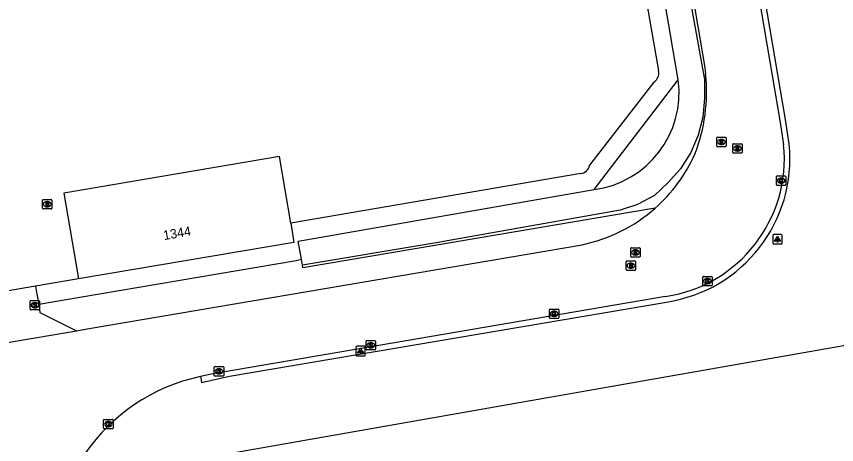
# Model space of a CAD drawing. Extents: x 154324 to 155743, y 382939 to 384183.
# Drawn here: x 154559.2 to 154646.3, y 383381.8 to 383427.3 of the extents above; entities that cross this region are included whole.
import ezdxf

# ---------------------------------------------------------------- set-up
doc = ezdxf.new("R2010")
doc.units = 0
for name, color, linetype in [('IMGEO_Kolk', 7, 'Continuous'), ('IMGEO_Lichtpunt', 7, 'Continuous'), ('IMGEO_Muur', 7, 'Continuous'), ('IMGEO_Pand', 7, 'Continuous'), ('IMGEO_Pand_nummerreeks', 7, 'Continuous'), ('IMGEO_Pand_vergunning_verleend', 7, 'Continuous'), ('IMGEO_Rijbaan_lokaal_gesloten', 7, 'Continuous'), ('IMGEO_Rijbaan_lokaal_open', 7, 'Continuous'), ('IMGEO_Rioolput', 7, 'Continuous'), ('IMGEO_Voetpad_open', 7, 'Continuous')]:
    doc.layers.add(name, color=color, linetype=linetype)

msp = doc.modelspace()

# ---------------------------------------------------------------- linework, layer by layer
at = {"layer": 'IMGEO_Kolk'}
for p, q in [((154639.905, 383409.437), (154639.905, 383410.289)), ((154639.98, 383410.363), (154640.832, 383410.363)), ((154640.393, 383410.143), (154640.418, 383410.143)), ((154640.906, 383410.289), (154640.906, 383409.437)), ((154640.832, 383409.363), (154639.98, 383409.363)), ((154640.416, 383409.583), (154640.391, 383409.583)), ((154632.072, 383398.758), (154632.072, 383399.61)), ((154632.147, 383399.684), (154632.999, 383399.684)), ((154632.56, 383399.464), (154632.585, 383399.464)), ((154633.073, 383399.61), (154633.073, 383398.758)), ((154632.999, 383398.684), (154632.147, 383398.684)), ((154632.583, 383398.904), (154632.558, 383398.904)), ((154560.658, 383396.193), (154560.658, 383397.045)), ((154560.733, 383397.119), (154561.585, 383397.119)), ((154561.146, 383396.899), (154561.171, 383396.899)), ((154561.659, 383397.045), (154561.659, 383396.193)), ((154561.585, 383396.119), (154560.733, 383396.119)), ((154561.169, 383396.339), (154561.144, 383396.339)), ((154615.796, 383395.285), (154615.796, 383396.137)), ((154615.871, 383396.211), (154616.723, 383396.211)), ((154616.284, 383395.991), (154616.309, 383395.991)), ((154616.797, 383396.137), (154616.797, 383395.285)), ((154616.723, 383395.211), (154615.871, 383395.211)), ((154616.307, 383395.431), (154616.282, 383395.431)), ((154596.32, 383391.935), (154596.32, 383392.787)), ((154596.395, 383392.861), (154597.247, 383392.861)), ((154596.808, 383392.641), (154596.833, 383392.641)), ((154597.321, 383392.787), (154597.321, 383391.935)), ((154597.247, 383391.861), (154596.395, 383391.861)), ((154596.831, 383392.081), (154596.806, 383392.081)), ((154580.208, 383389.167), (154580.208, 383390.019)), ((154580.283, 383390.093), (154581.135, 383390.093)), ((154580.696, 383389.873), (154580.721, 383389.873)), ((154581.209, 383390.019), (154581.209, 383389.167)), ((154581.135, 383389.093), (154580.283, 383389.093)), ((154580.719, 383389.313), (154580.694, 383389.313)), ((154568.453, 383383.558), (154568.453, 383384.41)), ((154568.528, 383384.484), (154569.38, 383384.484)), ((154569.454, 383384.41), (154569.454, 383383.558)), ((154568.964, 383383.704), (154568.939, 383383.704)), ((154568.941, 383384.264), (154568.966, 383384.264)), ((154569.38, 383383.484), (154568.528, 383383.484))]:
    msp.add_line(p, q, dxfattribs=at)
for points in [[(154639.905, 383409.437), (154639.905, 383410.289)], [(154639.98, 383410.363), (154640.832, 383410.363)], [(154640.226, 383410.063), (154640.349, 383410.063), (154640.349, 383409.912), (154640.479, 383410.063), (154640.643, 383410.063), (154640.497, 383409.912), (154640.65, 383409.663), (154640.498, 383409.663), (154640.413, 383409.827), (154640.349, 383409.76), (154640.349, 383409.663), (154640.226, 383409.663), (154640.226, 383410.063)], [(154640.906, 383410.289), (154640.906, 383409.437)], [(154640.832, 383409.363), (154639.98, 383409.363)], [(154632.072, 383398.758), (154632.072, 383399.61)], [(154632.147, 383399.684), (154632.999, 383399.684)], [(154632.393, 383399.384), (154632.516, 383399.384), (154632.516, 383399.233), (154632.646, 383399.384), (154632.81, 383399.384), (154632.664, 383399.233), (154632.817, 383398.984), (154632.665, 383398.984), (154632.58, 383399.148), (154632.516, 383399.081), (154632.516, 383398.984), (154632.393, 383398.984), (154632.393, 383399.384)], [(154633.073, 383399.61), (154633.073, 383398.758)], [(154632.999, 383398.684), (154632.147, 383398.684)], [(154560.658, 383396.193), (154560.658, 383397.045)], [(154560.733, 383397.119), (154561.585, 383397.119)], [(154560.979, 383396.819), (154561.102, 383396.819), (154561.102, 383396.668), (154561.232, 383396.819), (154561.396, 383396.819), (154561.25, 383396.668), (154561.403, 383396.419), (154561.251, 383396.419), (154561.166, 383396.583), (154561.102, 383396.516), (154561.102, 383396.419), (154560.979, 383396.419), (154560.979, 383396.819)], [(154561.659, 383397.045), (154561.659, 383396.193)], [(154561.585, 383396.119), (154560.733, 383396.119)], [(154615.796, 383395.285), (154615.796, 383396.137)], [(154615.871, 383396.211), (154616.723, 383396.211)], [(154616.117, 383395.911), (154616.24, 383395.911), (154616.24, 383395.76), (154616.37, 383395.911), (154616.534, 383395.911), (154616.388, 383395.76), (154616.541, 383395.511), (154616.389, 383395.511), (154616.304, 383395.675), (154616.24, 383395.608), (154616.24, 383395.511), (154616.117, 383395.511), (154616.117, 383395.911)], [(154616.797, 383396.137), (154616.797, 383395.285)], [(154616.723, 383395.211), (154615.871, 383395.211)], [(154596.32, 383391.935), (154596.32, 383392.787)], [(154596.395, 383392.861), (154597.247, 383392.861)], [(154596.641, 383392.561), (154596.764, 383392.561), (154596.764, 383392.41), (154596.894, 383392.561), (154597.058, 383392.561), (154596.912, 383392.41), (154597.065, 383392.161), (154596.913, 383392.161), (154596.828, 383392.325), (154596.764, 383392.258), (154596.764, 383392.161), (154596.641, 383392.161), (154596.641, 383392.561)], [(154597.321, 383392.787), (154597.321, 383391.935)], [(154597.247, 383391.861), (154596.395, 383391.861)], [(154580.208, 383389.167), (154580.208, 383390.019)], [(154580.283, 383390.093), (154581.135, 383390.093)], [(154580.529, 383389.793), (154580.652, 383389.793), (154580.652, 383389.642), (154580.782, 383389.793), (154580.946, 383389.793), (154580.8, 383389.642), (154580.953, 383389.393), (154580.801, 383389.393), (154580.716, 383389.557), (154580.652, 383389.49), (154580.652, 383389.393), (154580.529, 383389.393), (154580.529, 383389.793)], [(154581.209, 383390.019), (154581.209, 383389.167)], [(154581.135, 383389.093), (154580.283, 383389.093)], [(154568.453, 383383.558), (154568.453, 383384.41)], [(154568.528, 383384.484), (154569.38, 383384.484)], [(154569.454, 383384.41), (154569.454, 383383.558)], [(154568.774, 383384.184), (154568.897, 383384.184), (154568.897, 383384.033), (154569.027, 383384.184), (154569.191, 383384.184), (154569.045, 383384.033), (154569.198, 383383.784), (154569.046, 383383.784), (154568.961, 383383.948), (154568.897, 383383.881), (154568.897, 383383.784), (154568.774, 383383.784), (154568.774, 383384.184)], [(154569.38, 383383.484), (154568.528, 383383.484)]]:
    msp.add_lwpolyline(points, dxfattribs=at)
for centre, start, end in [((154639.982, 383410.287), 91.55205, 178.44795), ((154639.982, 383410.287), 91.55205, 178.44795), ((154640.83, 383410.287), 1.55205, 88.44795), ((154640.83, 383410.287), 1.55205, 88.44795), ((154639.982, 383409.439), 181.55205, 268.44795), ((154639.982, 383409.439), 181.55205, 268.44795), ((154640.83, 383409.439), 271.55205, 358.44795), ((154640.83, 383409.439), 271.55205, 358.44795), ((154632.149, 383399.608), 91.55205, 178.44795), ((154632.149, 383399.608), 91.55205, 178.44795), ((154632.997, 383399.608), 1.55205, 88.44795), ((154632.997, 383399.608), 1.55205, 88.44795), ((154632.149, 383398.76), 181.55205, 268.44795), ((154632.149, 383398.76), 181.55205, 268.44795), ((154632.997, 383398.76), 271.55205, 358.44795), ((154632.997, 383398.76), 271.55205, 358.44795), ((154560.735, 383397.043), 91.55205, 178.44795), ((154560.735, 383397.043), 91.55205, 178.44795), ((154561.583, 383397.043), 1.55205, 88.44795), ((154561.583, 383397.043), 1.55205, 88.44795), ((154560.735, 383396.195), 181.55205, 268.44795), ((154560.735, 383396.195), 181.55205, 268.44795), ((154561.583, 383396.195), 271.55205, 358.44795), ((154561.583, 383396.195), 271.55205, 358.44795), ((154615.873, 383396.135), 91.55205, 178.44795), ((154615.873, 383396.135), 91.55205, 178.44795), ((154616.721, 383396.135), 1.55205, 88.44795), ((154616.721, 383396.135), 1.55205, 88.44795), ((154615.873, 383395.287), 181.55205, 268.44795), ((154615.873, 383395.287), 181.55205, 268.44795), ((154616.721, 383395.287), 271.55205, 358.44795), ((154616.721, 383395.287), 271.55205, 358.44795), ((154596.397, 383392.785), 91.55205, 178.44795), ((154596.397, 383392.785), 91.55205, 178.44795), ((154597.245, 383392.785), 1.55205, 88.44795), ((154597.245, 383392.785), 1.55205, 88.44795), ((154596.397, 383391.937), 181.55205, 268.44795), ((154596.397, 383391.937), 181.55205, 268.44795), ((154597.245, 383391.937), 271.55205, 358.44795), ((154597.245, 383391.937), 271.55205, 358.44795), ((154580.285, 383390.017), 91.55205, 178.44795), ((154580.285, 383390.017), 91.55205, 178.44795), ((154581.133, 383390.017), 1.55205, 88.44795), ((154581.133, 383390.017), 1.55205, 88.44795), ((154580.285, 383389.169), 181.55205, 268.44795), ((154580.285, 383389.169), 181.55205, 268.44795), ((154581.133, 383389.169), 271.55205, 358.44795), ((154581.133, 383389.169), 271.55205, 358.44795), ((154568.53, 383384.408), 91.55205, 178.44795), ((154568.53, 383384.408), 91.55205, 178.44795), ((154569.378, 383384.408), 1.55205, 88.44795), ((154569.378, 383384.408), 1.55205, 88.44795), ((154568.53, 383383.56), 181.55205, 268.44795), ((154568.53, 383383.56), 181.55205, 268.44795), ((154569.378, 383383.56), 271.55205, 358.44795), ((154569.378, 383383.56), 271.55205, 358.44795)]:
    msp.add_arc(centre, 0.0765, start, end, dxfattribs=at)
for centre, major_axis, ratio, start_param, end_param in [((154640.392, 383409.863), (-0.387, 0.002), 0.722429, 4.712389, 7.853982), ((154640.417, 383409.863), (-0.39, 0.002), 0.717154, 1.570796, 4.712389), ((154632.559, 383399.184), (-0.387, 0.002), 0.722429, 4.712389, 7.853982), ((154632.584, 383399.184), (-0.39, 0.002), 0.717154, 1.570796, 4.712389), ((154561.145, 383396.619), (-0.387, 0.002), 0.722429, 4.712389, 7.853982), ((154561.17, 383396.619), (-0.39, 0.002), 0.717154, 1.570796, 4.712389), ((154616.283, 383395.711), (-0.387, 0.002), 0.722429, 4.712389, 7.853982), ((154616.308, 383395.711), (-0.39, 0.002), 0.717154, 1.570796, 4.712389), ((154596.807, 383392.361), (-0.387, 0.002), 0.722429, 4.712389, 7.853982), ((154596.832, 383392.361), (-0.39, 0.002), 0.717154, 1.570796, 4.712389), ((154580.695, 383389.593), (-0.387, 0.002), 0.722429, 4.712389, 7.853982), ((154580.72, 383389.593), (-0.39, 0.002), 0.717154, 1.570796, 4.712389), ((154568.94, 383383.984), (-0.387, 0.002), 0.722429, 4.712389, 7.853982), ((154568.965, 383383.984), (-0.39, 0.002), 0.717154, 1.570796, 4.712389)]:
    msp.add_ellipse(centre, major_axis=major_axis, ratio=ratio, start_param=start_param, end_param=end_param, dxfattribs=at)
at = {"layer": 'IMGEO_Lichtpunt'}
for p, q in [((154639.519, 383404.034), (154639.519, 383403.227)), ((154639.519, 383404.034), (154639.519, 383403.227)), ((154640.421, 383404.129), (154639.613, 383404.129)), ((154640.421, 383404.129), (154639.613, 383404.129)), ((154640.515, 383403.227), (154640.515, 383404.034)), ((154640.515, 383403.227), (154640.515, 383404.034)), ((154639.613, 383403.133), (154640.421, 383403.133)), ((154639.613, 383403.133), (154640.421, 383403.133)), ((154596.146, 383392.252), (154595.338, 383392.252)), ((154596.146, 383392.252), (154595.338, 383392.252)), ((154595.244, 383392.157), (154595.244, 383391.35)), ((154595.244, 383392.157), (154595.244, 383391.35)), ((154596.24, 383391.35), (154596.24, 383392.157)), ((154596.24, 383391.35), (154596.24, 383392.157)), ((154595.338, 383391.256), (154596.146, 383391.256)), ((154595.338, 383391.256), (154596.146, 383391.256))]:
    msp.add_line(p, q, dxfattribs=at)
for points in [[(154639.893, 383403.698), (154639.932, 383403.67), (154639.744, 383403.408), (154639.706, 383403.435), (154639.893, 383403.698)], [(154639.995, 383403.65), (154640.042, 383403.65), (154640.042, 383403.328), (154639.995, 383403.328), (154639.995, 383403.65)], [(154640.105, 383403.67), (154640.143, 383403.697), (154640.33, 383403.435), (154640.291, 383403.407), (154640.105, 383403.67)], [(154595.618, 383391.821), (154595.657, 383391.793), (154595.469, 383391.531), (154595.431, 383391.558), (154595.618, 383391.821)], [(154595.72, 383391.773), (154595.767, 383391.773), (154595.767, 383391.451), (154595.72, 383391.451), (154595.72, 383391.773)], [(154595.83, 383391.793), (154595.868, 383391.82), (154596.055, 383391.558), (154596.016, 383391.53), (154595.83, 383391.793)]]:
    msp.add_lwpolyline(points, dxfattribs=at)
for centre in [(154640.018, 383403.832), (154595.743, 383391.955)]:
    msp.add_circle(centre, 0.0994, dxfattribs=at)
for centre, start, end in [((154639.613, 383404.034), 90, 180), ((154639.613, 383404.034), 90, 180), ((154640.421, 383404.034), 0, 90), ((154640.421, 383404.034), 0, 90), ((154639.613, 383403.227), 180, 270), ((154639.613, 383403.227), 180, 270), ((154640.421, 383403.227), 270, 0), ((154640.421, 383403.227), 270, 360), ((154595.338, 383392.157), 90, 180), ((154595.338, 383392.157), 90, 180), ((154596.146, 383392.157), 0, 90), ((154596.146, 383392.157), 0, 90), ((154595.338, 383391.35), 180, 270), ((154595.338, 383391.35), 180, 270), ((154596.146, 383391.35), 270, 0), ((154596.146, 383391.35), 270, 360)]:
    msp.add_arc(centre, 0.0946, start, end, dxfattribs=at)
at = {"layer": 'IMGEO_Muur'}
for points in [[(154610.28, 383548.806), (154616.418, 383513.385), (154621.987, 383480.318), (154630.14, 383432.375), (154632.25, 383420.599), (154632.263, 383418.61), (154632.105, 383416.605), (154631.586, 383414.69), (154630.799, 383412.84), (154629.72, 383411.108), (154628.393, 383409.651), (154626.943, 383408.284), (154625.155, 383407.339), (154623.312, 383406.733), (154603.548, 383403.229), (154589.569, 383400.873)], [(154629.486, 383420.57), (154620.479, 383473.443), (154607.809, 383547.76), (154607.773, 383547.785)], [(154625.337, 383433.384), (154627.384, 383421.526)], [(154626.892, 383420.348), (154620.056, 383411.497)], [(154620.536, 383408.912), (154629.486, 383420.57)], [(154619.127, 383410.609), (154588.324, 383405.334)], [(154589.456, 383401.5), (154589.111, 383403.417), (154620.536, 383408.912)], [(154561.557, 383396.732), (154565.932, 383397.477), (154588.899, 383401.391), (154589.456, 383401.5)], [(154589.569, 383400.873), (154589.456, 383401.5)], [(154565.793, 383399.416), (154561.213, 383398.637)], [(154561.213, 383398.637), (154561.368, 383397.779), (154561.557, 383396.732)]]:
    msp.add_lwpolyline(points, dxfattribs=at)
for centre, radius, start, end in [((154626.326, 383421.276), 1.087, 301.38403, 13.27957), ((154619.173, 383419.223), 10.401, 277.53216, 7.43999), ((154618.991, 383411.681), 1.081, 277.21694, 350.19778)]:
    msp.add_arc(centre, radius, start, end, dxfattribs=at)
at = {"layer": 'IMGEO_Pand'}
for points in [[(154588.324, 383405.334), (154587.12, 383412.421), (154564.243, 383408.533), (154565.793, 383399.416)], [(154588.324, 383405.334), (154588.471, 383404.469), (154588.669, 383403.305), (154565.793, 383399.416)]]:
    msp.add_lwpolyline(points, dxfattribs=at)
at = {"layer": 'IMGEO_Pand_vergunning_verleend'}
msp.add_lwpolyline([(154581.149, 383380.739), (154662.352, 383395.018), (154661.003, 383402.69), (154725.439, 383414.021), (154741.008, 383314.156), (154688.601, 383305.253), (154686.823, 383315.722), (154675.237, 383313.754), (154678.064, 383297.115), (154596.812, 383283.312), (154581.149, 383380.739)], dxfattribs=at)
at = {"layer": 'IMGEO_Rijbaan_lokaal_gesloten'}
for points in [[(154591.891, 383700.191), (154615.63, 383561.167), (154640.309, 383416.054), (154640.672, 383413.686)], [(154641.263, 383413.737), (154640.896, 383416.154), (154616.218, 383561.257), (154592.498, 383700.273)], [(154610.767, 383548.156), (154632.296, 383421.874), (154632.382, 383421.192)], [(154565.586, 383393.91), (154566.542, 383394.073), (154566.699, 383394.1), (154619.262, 383403.054)], [(154628.133, 383397.548), (154579.877, 383389.278), (154578.734, 383389.04)], [(154578.734, 383389.04), (154578.853, 383388.42), (154581.809, 383389.068), (154628.223, 383396.96)], [(154540.425, 383389.655), (154565.586, 383393.91)]]:
    msp.add_lwpolyline(points, dxfattribs=at)
for centre, radius, start, end in [((154614.433, 383419.266), 18.052, 338.6398, 6.12412), ((154625.935, 383412.196), 14.812, 278.53489, 5.7717), ((154625.938, 383412.192), 15.402, 278.53076, 5.75664), ((154615.873, 383419.54), 16.829, 311.46295, 335.98369), ((154615.858, 383419.562), 16.855, 281.65259, 311.45386), ((154582.891, 383369.566), 19.913, 102.04911, 188.68393)]:
    msp.add_arc(centre, radius, start, end, dxfattribs=at)
at = {"layer": 'IMGEO_Rijbaan_lokaal_open'}
for points in [[(154561.213, 383398.637), (154542.493, 383395.409)], [(154561.557, 383396.732), (154561.692, 383395.846), (154565.586, 383393.91)]]:
    msp.add_lwpolyline(points, dxfattribs=at)
at = {"layer": 'IMGEO_Rioolput'}
for p, q in [((154633.563, 383413.548), (154633.563, 383414.4)), ((154633.638, 383414.474), (154634.49, 383414.474)), ((154634.051, 383414.254), (154634.076, 383414.254)), ((154634.564, 383414.4), (154634.564, 383413.548)), ((154634.49, 383413.474), (154633.638, 383413.474)), ((154634.074, 383413.694), (154634.049, 383413.694)), ((154635.262, 383412.86), (154635.262, 383413.712)), ((154635.337, 383413.786), (154636.189, 383413.786)), ((154635.75, 383413.566), (154635.775, 383413.566)), ((154636.263, 383413.712), (154636.263, 383412.86)), ((154636.189, 383412.786), (154635.337, 383412.786)), ((154635.773, 383413.006), (154635.748, 383413.006)), ((154561.967, 383406.927), (154561.967, 383407.779)), ((154562.042, 383407.853), (154562.894, 383407.853)), ((154562.478, 383407.073), (154562.453, 383407.073)), ((154562.455, 383407.633), (154562.48, 383407.633)), ((154562.968, 383407.779), (154562.968, 383406.927)), ((154562.894, 383406.853), (154562.042, 383406.853)), ((154624.501, 383402.73), (154625.353, 383402.73)), ((154624.426, 383401.804), (154624.426, 383402.656)), ((154624.937, 383401.95), (154624.912, 383401.95)), ((154624.914, 383402.51), (154624.939, 383402.51)), ((154625.427, 383402.656), (154625.427, 383401.804)), ((154623.95, 383400.4), (154623.95, 383401.252)), ((154624.025, 383401.326), (154624.877, 383401.326)), ((154624.438, 383401.106), (154624.463, 383401.106)), ((154625.353, 383401.73), (154624.501, 383401.73)), ((154624.951, 383401.252), (154624.951, 383400.4)), ((154624.877, 383400.326), (154624.025, 383400.326)), ((154624.461, 383400.546), (154624.436, 383400.546))]:
    msp.add_line(p, q, dxfattribs=at)
for points in [[(154633.563, 383413.548), (154633.563, 383414.4)], [(154633.638, 383414.474), (154634.49, 383414.474)], [(154634.152, 383414.172), (154633.9, 383414.174), (154633.9, 383413.774)], [(154634.078, 383414.093), (154634.024, 383414.093), (154634.024, 383414.012)], [(154634.024, 383414.012), (154634.076, 383414.012)], [(154634.564, 383414.4), (154634.564, 383413.548)], [(154634.49, 383413.474), (154633.638, 383413.474)], [(154633.9, 383413.774), (154634.024, 383413.774), (154634.024, 383413.936), (154634.035, 383413.936)], [(154634.082, 383413.907), (154634.153, 383413.774), (154634.293, 383413.774), (154634.228, 383413.9)], [(154635.262, 383412.86), (154635.262, 383413.712)], [(154635.337, 383413.786), (154636.189, 383413.786)], [(154635.851, 383413.484), (154635.599, 383413.486), (154635.599, 383413.086)], [(154635.599, 383413.086), (154635.723, 383413.086), (154635.723, 383413.248), (154635.734, 383413.248)], [(154635.777, 383413.405), (154635.723, 383413.405), (154635.723, 383413.324)], [(154635.723, 383413.324), (154635.775, 383413.324)], [(154635.781, 383413.219), (154635.852, 383413.086), (154635.992, 383413.086), (154635.927, 383413.212)], [(154636.263, 383413.712), (154636.263, 383412.86)], [(154636.189, 383412.786), (154635.337, 383412.786)], [(154561.967, 383406.927), (154561.967, 383407.779)], [(154562.042, 383407.853), (154562.894, 383407.853)], [(154562.556, 383407.551), (154562.304, 383407.553), (154562.304, 383407.153)], [(154562.304, 383407.153), (154562.428, 383407.153), (154562.428, 383407.315), (154562.439, 383407.315)], [(154562.482, 383407.472), (154562.428, 383407.472), (154562.428, 383407.391)], [(154562.428, 383407.391), (154562.48, 383407.391)], [(154562.486, 383407.286), (154562.557, 383407.153), (154562.697, 383407.153), (154562.632, 383407.279)], [(154562.968, 383407.779), (154562.968, 383406.927)], [(154562.894, 383406.853), (154562.042, 383406.853)], [(154624.501, 383402.73), (154625.353, 383402.73)], [(154624.426, 383401.804), (154624.426, 383402.656)], [(154625.015, 383402.428), (154624.763, 383402.43), (154624.763, 383402.03)], [(154624.763, 383402.03), (154624.887, 383402.03), (154624.887, 383402.192), (154624.898, 383402.192)], [(154624.941, 383402.349), (154624.887, 383402.349), (154624.887, 383402.268)], [(154624.887, 383402.268), (154624.939, 383402.268)], [(154624.945, 383402.163), (154625.016, 383402.03), (154625.156, 383402.03), (154625.091, 383402.156)], [(154625.427, 383402.656), (154625.427, 383401.804)], [(154623.95, 383400.4), (154623.95, 383401.252)], [(154624.025, 383401.326), (154624.877, 383401.326)], [(154624.539, 383401.024), (154624.287, 383401.026), (154624.287, 383400.626)], [(154624.465, 383400.945), (154624.411, 383400.945), (154624.411, 383400.864)], [(154625.353, 383401.73), (154624.501, 383401.73)], [(154624.951, 383401.252), (154624.951, 383400.4)], [(154624.877, 383400.326), (154624.025, 383400.326)], [(154624.287, 383400.626), (154624.411, 383400.626), (154624.411, 383400.788), (154624.422, 383400.788)], [(154624.411, 383400.864), (154624.463, 383400.864)], [(154624.469, 383400.759), (154624.54, 383400.626), (154624.68, 383400.626), (154624.615, 383400.752)]]:
    msp.add_lwpolyline(points, dxfattribs=at)
for centre, radius, start, end in [((154633.64, 383414.398), 0.0765, 91.55205, 178.44795), ((154633.64, 383414.398), 0.0765, 91.55205, 178.44795), ((154634.06, 383414.201), 0.19, 274.7715, 282.96867), ((154634.084, 383413.997), 0.0964, 77.00612, 93.18647), ((154634.098, 383414.054), 0.0378, 276.66336, 79.67722), ((154634.151, 383414.062), 0.109, 350.36119, 89.41601), ((154634.149, 383414.062), 0.112, 277.58423, 350.98172), ((154634.488, 383414.398), 0.0765, 1.55205, 88.44795), ((154634.488, 383414.398), 0.0765, 1.55205, 88.44795), ((154633.64, 383413.55), 0.0765, 181.55205, 268.44795), ((154633.64, 383413.55), 0.0765, 181.55205, 268.44795), ((154634.034, 383413.883), 0.0533, 26.02933, 88.69889), ((154634.133, 383413.847), 0.108, 29.51342, 73.79051), ((154634.488, 383413.55), 0.0765, 271.55205, 358.44795), ((154634.488, 383413.55), 0.0765, 271.55205, 358.44795), ((154635.339, 383413.71), 0.0765, 91.55205, 178.44795), ((154635.339, 383413.71), 0.0765, 91.55205, 178.44795), ((154635.733, 383413.195), 0.0533, 26.02933, 88.69889), ((154635.759, 383413.513), 0.19, 274.7715, 282.96867), ((154635.783, 383413.309), 0.0964, 77.00612, 93.18647), ((154635.797, 383413.366), 0.0378, 276.66336, 79.67722), ((154635.85, 383413.374), 0.109, 350.36119, 89.41601), ((154635.848, 383413.374), 0.112, 277.58423, 350.98172), ((154635.832, 383413.159), 0.108, 29.51342, 73.79051), ((154636.187, 383413.71), 0.0765, 1.55205, 88.44795), ((154636.187, 383413.71), 0.0765, 1.55205, 88.44795), ((154635.339, 383412.862), 0.0765, 181.55205, 268.44795), ((154635.339, 383412.862), 0.0765, 181.55205, 268.44795), ((154636.187, 383412.862), 0.0765, 271.55205, 358.44795), ((154636.187, 383412.862), 0.0765, 271.55205, 358.44795), ((154562.044, 383407.777), 0.0765, 91.55205, 178.44795), ((154562.044, 383407.777), 0.0765, 91.55205, 178.44795), ((154562.438, 383407.262), 0.0533, 26.02933, 88.69889), ((154562.464, 383407.58), 0.19, 274.7715, 282.96867), ((154562.488, 383407.376), 0.0964, 77.00612, 93.18647), ((154562.502, 383407.433), 0.0378, 276.66336, 79.67722), ((154562.555, 383407.441), 0.109, 350.36119, 89.41601), ((154562.553, 383407.441), 0.112, 277.58423, 350.98172), ((154562.537, 383407.226), 0.108, 29.51342, 73.79051), ((154562.892, 383407.777), 0.0765, 1.55205, 88.44795), ((154562.892, 383407.777), 0.0765, 1.55205, 88.44795), ((154562.044, 383406.929), 0.0765, 181.55205, 268.44795), ((154562.044, 383406.929), 0.0765, 181.55205, 268.44795), ((154562.892, 383406.929), 0.0765, 271.55205, 358.44795), ((154562.892, 383406.929), 0.0765, 271.55205, 358.44795), ((154624.503, 383402.654), 0.0765, 91.55205, 178.44795), ((154624.503, 383402.654), 0.0765, 91.55205, 178.44795), ((154625.351, 383402.654), 0.0765, 1.55205, 88.44795), ((154625.351, 383402.654), 0.0765, 1.55205, 88.44795), ((154624.503, 383401.806), 0.0765, 181.55205, 268.44795), ((154624.503, 383401.806), 0.0765, 181.55205, 268.44795), ((154624.897, 383402.139), 0.0533, 26.02933, 88.69889), ((154624.923, 383402.457), 0.19, 274.7715, 282.96867), ((154624.947, 383402.253), 0.0964, 77.00612, 93.18647), ((154624.961, 383402.31), 0.0378, 276.66336, 79.67722), ((154625.014, 383402.318), 0.109, 350.36119, 89.41601), ((154625.012, 383402.318), 0.112, 277.58423, 350.98172), ((154624.996, 383402.103), 0.108, 29.51342, 73.79051), ((154625.351, 383401.806), 0.0765, 271.55205, 358.44795), ((154625.351, 383401.806), 0.0765, 271.55205, 358.44795), ((154624.027, 383401.25), 0.0765, 91.55205, 178.44795), ((154624.027, 383401.25), 0.0765, 91.55205, 178.44795), ((154624.471, 383400.849), 0.0964, 77.00612, 93.18647), ((154624.485, 383400.906), 0.0378, 276.66336, 79.67722), ((154624.538, 383400.914), 0.109, 350.36119, 89.41601), ((154624.875, 383401.25), 0.0765, 1.55205, 88.44795), ((154624.875, 383401.25), 0.0765, 1.55205, 88.44795), ((154624.027, 383400.402), 0.0765, 181.55205, 268.44795), ((154624.027, 383400.402), 0.0765, 181.55205, 268.44795), ((154624.421, 383400.735), 0.0533, 26.02933, 88.69889), ((154624.447, 383401.053), 0.19, 274.7715, 282.96867), ((154624.536, 383400.914), 0.112, 277.58423, 350.98172), ((154624.52, 383400.699), 0.108, 29.51342, 73.79051), ((154624.875, 383400.402), 0.0765, 271.55205, 358.44795), ((154624.875, 383400.402), 0.0765, 271.55205, 358.44795)]:
    msp.add_arc(centre, radius, start, end, dxfattribs=at)
for centre, major_axis, ratio, start_param, end_param in [((154634.05, 383413.974), (-0.387, 0.002), 0.722429, 4.712389, 7.853982), ((154634.075, 383413.974), (-0.39, 0.002), 0.717154, 1.570796, 4.712389), ((154635.749, 383413.286), (-0.387, 0.002), 0.722429, 4.712389, 7.853982), ((154635.774, 383413.286), (-0.39, 0.002), 0.717154, 1.570796, 4.712389), ((154562.454, 383407.353), (-0.387, 0.002), 0.722429, 4.712389, 7.853982), ((154562.479, 383407.353), (-0.39, 0.002), 0.717154, 1.570796, 4.712389), ((154624.913, 383402.23), (-0.387, 0.002), 0.722429, 4.712389, 7.853982), ((154624.938, 383402.23), (-0.39, 0.002), 0.717154, 1.570796, 4.712389), ((154624.437, 383400.826), (-0.387, 0.002), 0.722429, 4.712389, 7.853982), ((154624.462, 383400.826), (-0.39, 0.002), 0.717154, 1.570796, 4.712389)]:
    msp.add_ellipse(centre, major_axis=major_axis, ratio=ratio, start_param=start_param, end_param=end_param, dxfattribs=at)
at = {"layer": 'IMGEO_Voetpad_open'}
msp.add_lwpolyline([(154627.016, 383406.929), (154603.624, 383402.968), (154589.619, 383400.597), (154589.569, 383400.873)], dxfattribs=at)

# ---------------------------------------------------------------- texts
at = {"layer": 'IMGEO_Pand_nummerreeks'}
msp.add_text('1344', height=1, rotation=9.74758, dxfattribs=at).set_placement((154574.864, 383403.537))

doc.saveas('drawing.dxf')
